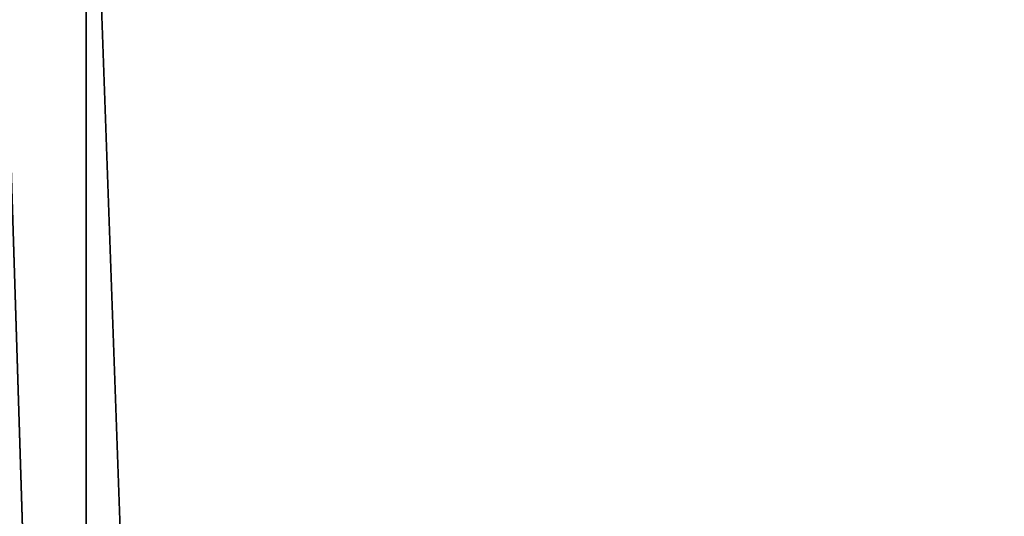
# Model space of a CAD drawing. Header units: millimetres. Extents: x -682 to 137, y -14 to 967.
# Tile 291 of 656: x -6.62 to -4.28, y 951.55 to 952.73. Entities that reach past the tile are written whole.
import ezdxf

# ---------------------------------------------------------------- set-up
doc = ezdxf.new("R2010")
doc.units = ezdxf.units.MM
doc.header["$LTSCALE"] = 65.185185
doc.layers.add('3734', color=7, linetype='CONTINUOUS')
doc.layers.add('3748', color=7, linetype='CONTINUOUS')

msp = doc.modelspace()

# ---------------------------------------------------------------- linework, layer by layer
at = {"layer": '3734', "color": 7, "linetype": 'CONTINUOUS', "true_color": 0x96918c}
for points in [[(-8.8988, 867.5, -6.4653), (-6.4656, 867.5, -8.8992), (-8.899, 953.8, -6.4659), (-8.8988, 867.5, -6.4653)], [(-8.899, 953.8, -6.4659), (-6.4656, 867.5, -8.8992), (-6.4653, 953.8, -8.8994), (-8.899, 953.8, -6.4659)], [(-6.4656, 867.5, 8.8992), (-8.8988, 867.5, 6.4653), (-8.899, 953.8, 6.4659), (-6.4656, 867.5, 8.8992)], [(-6.4653, 953.8, 8.8994), (-6.4656, 867.5, 8.8992), (-8.899, 953.8, 6.4659), (-6.4653, 953.8, 8.8994)], [(-6.4656, 867.5, -8.8992), (-3.399, 867.5, -10.4612), (-6.4653, 953.8, -8.8994), (-6.4656, 867.5, -8.8992)], [(-3.399, 867.5, 10.4612), (-6.4656, 867.5, 8.8992), (-6.4653, 953.8, 8.8994), (-3.399, 867.5, 10.4612)], [(-6.4653, 953.8, -8.8994), (-3.399, 867.5, -10.4612), (-3.3987, 953.8, -10.4618), (-6.4653, 953.8, -8.8994)], [(-3.3988, 953.8, 10.4618), (-3.399, 867.5, 10.4612), (-6.4653, 953.8, 8.8994), (-3.3988, 953.8, 10.4618)]]:
    msp.add_3dface(points, dxfattribs=at)
at = {"layer": '3748', "color": 7, "linetype": 'CONTINUOUS', "true_color": 0x96918c}
for points in [[(-7.4978, 865.5044, 12.9866), (-3.8811, 865.5044, 14.4846), (-7.0615, 965.5044, 12.2308), (-7.4978, 865.5044, 12.9866)], [(-3.8811, 865.5044, -14.4846), (-7.4978, 865.5044, -12.9866), (-3.6553, 965.5044, -13.6417), (-3.8811, 865.5044, -14.4846)], [(-3.6553, 965.5044, -13.6417), (-7.4978, 865.5044, -12.9866), (-7.0615, 965.5044, -12.2308), (-3.6553, 965.5044, -13.6417)], [(-7.0615, 965.5044, 12.2308), (-3.8811, 865.5044, 14.4846), (-3.6553, 965.5044, 13.6417), (-7.0615, 965.5044, 12.2308)]]:
    msp.add_3dface(points, dxfattribs=at)

doc.saveas('drawing.dxf')
